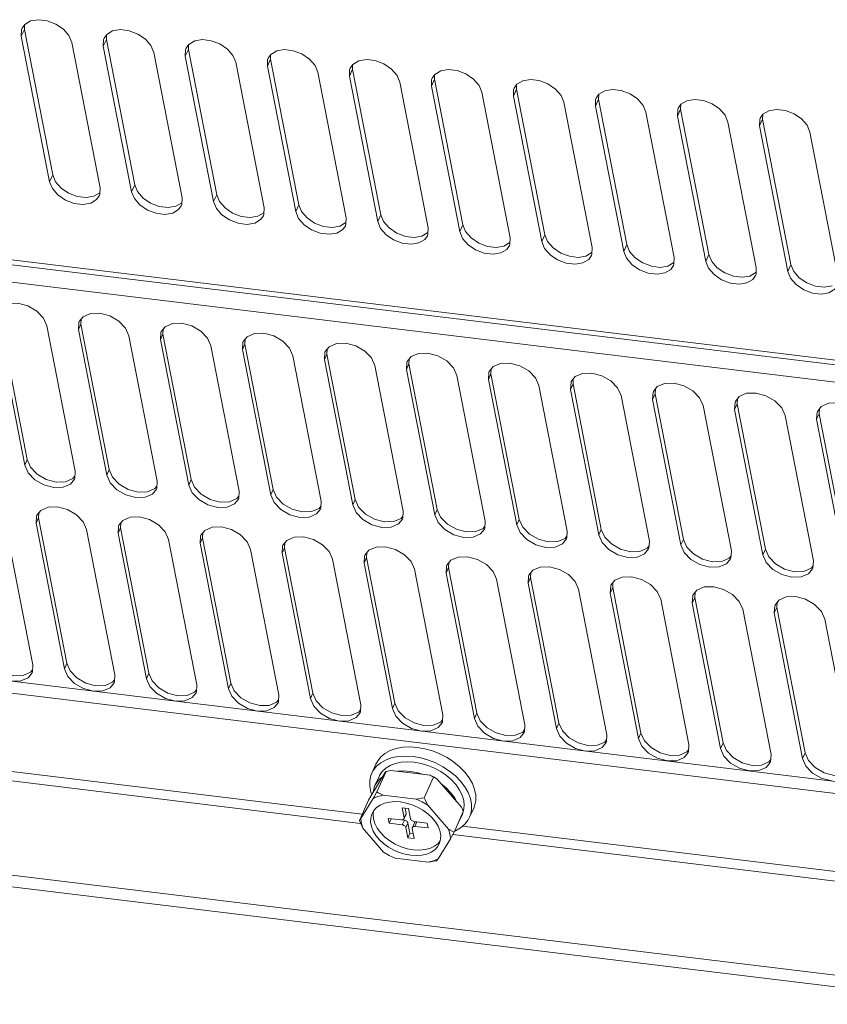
# Model space of a CAD drawing. Header units: millimetres. Extents: x -473 to 23648, y -382 to 1866.
# Tile 392 of 434: x 20565 to 20685, y 989 to 1136. Entities that reach past the tile are written whole.
import ezdxf

# ---------------------------------------------------------------- set-up
doc = ezdxf.new("R2010")
doc.units = ezdxf.units.MM
doc.header["$LTSCALE"] = 80
doc.layers.get('0').update_dxf_attribs({"linetype": 'CONTINUOUS'})

msp = doc.modelspace()

# ---------------------------------------------------------------- linework, layer by layer
at = {"linetype": 'Continuous', "lineweight": 0}
for p, q in [((20565.71, 1135.037), (20565.31, 1134.47)), ((20565.677, 1134.99), (20565.652, 1134.307)), ((20565.652, 1134.307), (20565.192, 1133.285)), ((20565.226, 1134.246), (20565.192, 1133.285)), ((20569.417, 1111.6), (20565.192, 1133.285)), ((20565.31, 1134.47), (20565.226, 1134.246)), ((20569.878, 1112.623), (20565.652, 1134.307)), ((20577.945, 1133.551), (20577.544, 1132.984)), ((20577.912, 1133.503), (20577.887, 1132.821)), ((20572.721, 1132.371), (20576.947, 1110.686)), ((20577.887, 1132.821), (20577.426, 1131.799)), ((20577.461, 1132.76), (20577.426, 1131.799)), ((20581.652, 1110.114), (20577.426, 1131.799)), ((20577.544, 1132.984), (20577.461, 1132.76)), ((20582.113, 1111.137), (20577.887, 1132.821)), ((20590.18, 1132.064), (20589.779, 1131.498)), ((20590.146, 1132.017), (20590.122, 1131.335)), ((20584.955, 1130.884), (20589.181, 1109.2)), ((20590.122, 1131.335), (20589.661, 1130.313)), ((20589.695, 1131.274), (20589.661, 1130.313)), ((20593.887, 1108.628), (20589.661, 1130.313)), ((20589.779, 1131.498), (20589.695, 1131.274)), ((20594.348, 1109.65), (20590.122, 1131.335)), ((20602.414, 1130.578), (20602.014, 1130.012)), ((20602.381, 1130.531), (20602.357, 1129.849)), ((20597.19, 1129.398), (20601.416, 1107.714)), ((20602.357, 1129.849), (20601.896, 1128.827)), ((20601.93, 1129.788), (20601.896, 1128.827)), ((20606.122, 1107.142), (20601.896, 1128.827)), ((20602.014, 1130.012), (20601.93, 1129.788)), ((20606.583, 1108.164), (20602.357, 1129.849)), ((20614.649, 1129.092), (20614.249, 1128.525)), ((20614.616, 1129.045), (20614.592, 1128.363)), ((20609.425, 1127.912), (20613.651, 1106.227)), ((20614.592, 1128.363), (20614.131, 1127.341)), ((20614.165, 1128.302), (20614.131, 1127.341)), ((20618.357, 1105.656), (20614.131, 1127.341)), ((20614.249, 1128.525), (20614.165, 1128.302)), ((20618.818, 1106.678), (20614.592, 1128.363)), ((20626.884, 1127.606), (20626.484, 1127.039)), ((20626.851, 1127.559), (20626.826, 1126.877)), ((20621.66, 1126.426), (20625.886, 1104.741)), ((20626.826, 1126.877), (20626.365, 1125.854)), ((20626.4, 1126.816), (20626.365, 1125.854)), ((20630.591, 1104.17), (20626.365, 1125.854)), ((20626.484, 1127.039), (20626.4, 1126.816)), ((20631.052, 1105.192), (20626.826, 1126.877)), ((20639.119, 1126.12), (20638.718, 1125.553)), ((20639.086, 1126.073), (20639.061, 1125.391)), ((20633.895, 1124.94), (20638.121, 1103.255)), ((20639.061, 1125.391), (20638.6, 1124.368)), ((20638.635, 1125.33), (20638.6, 1124.368)), ((20638.718, 1125.553), (20638.635, 1125.33)), ((20643.287, 1103.706), (20639.061, 1125.391)), ((20651.354, 1124.634), (20650.953, 1124.067)), ((20651.32, 1124.587), (20651.296, 1123.904)), ((20642.826, 1102.684), (20638.6, 1124.368)), ((20646.129, 1123.454), (20650.355, 1101.769)), ((20651.296, 1123.904), (20650.835, 1122.882)), ((20650.869, 1123.843), (20650.835, 1122.882)), ((20650.953, 1124.067), (20650.869, 1123.843)), ((20655.522, 1102.22), (20651.296, 1123.904)), ((20663.588, 1123.148), (20663.188, 1122.581)), ((20663.555, 1123.1), (20663.531, 1122.418)), ((20655.061, 1101.197), (20650.835, 1122.882)), ((20658.364, 1121.968), (20662.59, 1100.283)), ((20663.531, 1122.418), (20663.07, 1121.396)), ((20663.104, 1122.357), (20663.07, 1121.396)), ((20663.188, 1122.581), (20663.104, 1122.357)), ((20667.757, 1100.734), (20663.531, 1122.418)), ((20675.823, 1121.661), (20675.423, 1121.095)), ((20675.79, 1121.614), (20675.766, 1120.932)), ((20667.296, 1099.711), (20663.07, 1121.396)), ((20670.599, 1120.481), (20674.825, 1098.797)), ((20675.766, 1120.932), (20675.305, 1119.91)), ((20675.339, 1120.871), (20675.305, 1119.91)), ((20675.423, 1121.095), (20675.339, 1120.871)), ((20679.992, 1099.247), (20675.766, 1120.932)), ((20679.531, 1098.225), (20675.305, 1119.91)), ((20682.834, 1118.995), (20687.06, 1097.311)), ((20757.287, 1076.43), (20467.416, 1111.64)), ((20569.878, 1112.623), (20569.417, 1111.6)), ((20569.878, 1112.623), (20570.298, 1111.606)), ((20467.883, 1110.862), (20757.754, 1075.652)), ((20576.013, 1109.433), (20576.889, 1109.957)), ((20576.828, 1109.501), (20576.912, 1109.725)), ((20576.912, 1109.725), (20576.947, 1110.686)), ((20582.113, 1111.137), (20581.652, 1110.114)), ((20582.113, 1111.137), (20582.533, 1110.12)), ((20588.248, 1107.947), (20589.124, 1108.471)), ((20589.063, 1108.015), (20589.147, 1108.238)), ((20589.147, 1108.238), (20589.181, 1109.2)), ((20594.348, 1109.65), (20593.887, 1108.628)), ((20594.348, 1109.65), (20594.768, 1108.634)), ((20468.267, 1108.22), (20757.761, 1073.056)), ((20600.483, 1106.461), (20601.359, 1106.984)), ((20601.382, 1106.752), (20601.416, 1107.714)), ((20606.583, 1108.164), (20606.122, 1107.142)), ((20606.583, 1108.164), (20607.002, 1107.148)), ((20601.298, 1106.529), (20601.382, 1106.752)), ((20612.718, 1104.974), (20613.593, 1105.498)), ((20613.617, 1105.266), (20613.651, 1106.227)), ((20618.818, 1106.678), (20618.357, 1105.656)), ((20618.818, 1106.678), (20619.237, 1105.662)), ((20613.533, 1105.043), (20613.617, 1105.266)), ((20624.952, 1103.488), (20625.828, 1104.012)), ((20625.851, 1103.78), (20625.886, 1104.741)), ((20631.052, 1105.192), (20630.591, 1104.17)), ((20631.052, 1105.192), (20631.472, 1104.176)), ((20625.768, 1103.556), (20625.851, 1103.78)), ((20637.187, 1102.002), (20638.063, 1102.526)), ((20638.086, 1102.294), (20638.121, 1103.255)), ((20643.287, 1103.706), (20642.826, 1102.684)), ((20643.287, 1103.706), (20643.707, 1102.689)), ((20638.002, 1102.07), (20638.086, 1102.294)), ((20649.422, 1100.516), (20650.298, 1101.04)), ((20650.321, 1100.808), (20650.355, 1101.769)), ((20655.522, 1102.22), (20655.061, 1101.197)), ((20655.522, 1102.22), (20655.942, 1101.203)), ((20650.237, 1100.584), (20650.321, 1100.808)), ((20661.657, 1099.03), (20662.532, 1099.554)), ((20662.556, 1099.322), (20662.59, 1100.283)), ((20667.757, 1100.734), (20667.296, 1099.711)), ((20667.757, 1100.734), (20668.176, 1099.717)), ((20662.472, 1099.098), (20662.556, 1099.322)), ((20673.892, 1097.544), (20674.767, 1098.068)), ((20674.791, 1097.835), (20674.825, 1098.797)), ((20679.992, 1099.247), (20679.531, 1098.225)), ((20679.992, 1099.247), (20680.411, 1098.231)), ((20674.707, 1097.612), (20674.791, 1097.835)), ((20565.705, 1069.356), (20561.479, 1091.041)), ((20566.074, 1070.174), (20561.848, 1091.858)), ((20573.785, 1090.626), (20573.714, 1089.554)), ((20573.831, 1090.739), (20573.785, 1090.626)), ((20574.418, 1091.465), (20573.831, 1090.739)), ((20574.131, 1091.11), (20574.083, 1090.372)), ((20569.008, 1090.126), (20573.234, 1068.441)), ((20574.083, 1090.372), (20573.714, 1089.554)), ((20577.94, 1067.87), (20573.714, 1089.554)), ((20578.308, 1068.688), (20574.083, 1090.372)), ((20586.066, 1089.253), (20586.02, 1089.14)), ((20586.653, 1089.979), (20586.066, 1089.253)), ((20586.366, 1089.624), (20586.317, 1088.886)), ((20581.243, 1088.64), (20585.469, 1066.955)), ((20586.02, 1089.14), (20585.949, 1088.068)), ((20586.317, 1088.886), (20585.949, 1088.068)), ((20590.175, 1066.384), (20585.949, 1088.068)), ((20590.543, 1067.201), (20586.317, 1088.886)), ((20598.301, 1087.767), (20598.254, 1087.654)), ((20598.888, 1088.493), (20598.301, 1087.767)), ((20598.601, 1088.138), (20598.552, 1087.4)), ((20593.478, 1087.154), (20597.704, 1065.469)), ((20598.254, 1087.654), (20598.183, 1086.582)), ((20598.552, 1087.4), (20598.183, 1086.582)), ((20602.409, 1064.897), (20598.183, 1086.582)), ((20602.778, 1065.715), (20598.552, 1087.4)), ((20610.536, 1086.281), (20610.489, 1086.168)), ((20611.122, 1087.006), (20610.536, 1086.281)), ((20610.836, 1086.652), (20610.787, 1085.914)), ((20605.713, 1085.668), (20609.938, 1063.983)), ((20610.489, 1086.168), (20610.418, 1085.096)), ((20610.787, 1085.914), (20610.418, 1085.096)), ((20614.644, 1063.411), (20610.418, 1085.096)), ((20615.013, 1064.229), (20610.787, 1085.914)), ((20622.771, 1084.795), (20622.724, 1084.681)), ((20623.357, 1085.52), (20622.771, 1084.795)), ((20623.071, 1085.166), (20623.022, 1084.428)), ((20617.947, 1084.181), (20622.173, 1062.497)), ((20622.724, 1084.681), (20622.653, 1083.61)), ((20623.022, 1084.428), (20622.653, 1083.61)), ((20626.879, 1061.925), (20622.653, 1083.61)), ((20627.248, 1062.743), (20623.022, 1084.428)), ((20635.005, 1083.308), (20634.959, 1083.195)), ((20635.592, 1084.034), (20635.005, 1083.308)), ((20635.305, 1083.68), (20635.257, 1082.941)), ((20630.182, 1082.695), (20634.408, 1061.011)), ((20634.959, 1083.195), (20634.888, 1082.124)), ((20635.257, 1082.941), (20634.888, 1082.124)), ((20639.114, 1060.439), (20634.888, 1082.124)), ((20639.482, 1061.257), (20635.257, 1082.941)), ((20647.24, 1081.822), (20647.194, 1081.709)), ((20647.827, 1082.548), (20647.24, 1081.822)), ((20647.54, 1082.193), (20647.491, 1081.455)), ((20642.417, 1081.209), (20646.643, 1059.524)), ((20647.194, 1081.709), (20647.123, 1080.638)), ((20647.491, 1081.455), (20647.123, 1080.638)), ((20651.349, 1058.953), (20647.123, 1080.638)), ((20651.717, 1059.771), (20647.491, 1081.455)), ((20659.475, 1080.336), (20659.428, 1080.223)), ((20660.062, 1081.062), (20659.475, 1080.336)), ((20659.775, 1080.707), (20659.726, 1079.969)), ((20654.652, 1079.723), (20658.878, 1058.038)), ((20659.428, 1080.223), (20659.357, 1079.151)), ((20659.726, 1079.969), (20659.357, 1079.151)), ((20663.583, 1057.467), (20659.357, 1079.151)), ((20663.952, 1058.285), (20659.726, 1079.969)), ((20672.296, 1079.576), (20671.71, 1078.85)), ((20672.01, 1079.221), (20671.961, 1078.483)), ((20666.886, 1078.237), (20671.112, 1056.552)), ((20671.663, 1078.737), (20671.592, 1077.665)), ((20671.961, 1078.483), (20671.592, 1077.665)), ((20675.818, 1055.981), (20671.592, 1077.665)), ((20671.71, 1078.85), (20671.663, 1078.737)), ((20676.187, 1056.798), (20671.961, 1078.483)), ((20684.531, 1078.09), (20683.945, 1077.364)), ((20684.245, 1077.735), (20684.196, 1076.997)), ((20679.121, 1076.751), (20683.347, 1055.066)), ((20683.898, 1077.251), (20683.827, 1076.179)), ((20684.196, 1076.997), (20683.827, 1076.179)), ((20688.053, 1054.494), (20683.827, 1076.179)), ((20683.945, 1077.364), (20683.898, 1077.251)), ((20688.422, 1055.312), (20684.196, 1076.997)), ((20566.074, 1070.174), (20565.705, 1069.356)), ((20578.308, 1068.688), (20577.94, 1067.87)), ((20571.799, 1066.87), (20572.899, 1067.349)), ((20572.53, 1066.531), (20573.117, 1067.257)), ((20572.899, 1067.349), (20573.185, 1067.703)), ((20573.117, 1067.257), (20573.163, 1067.37)), ((20573.163, 1067.37), (20573.234, 1068.441)), ((20590.543, 1067.201), (20590.175, 1066.384)), ((20584.034, 1065.384), (20585.133, 1065.862)), ((20584.765, 1065.045), (20585.351, 1065.77)), ((20585.133, 1065.862), (20585.42, 1066.217)), ((20585.351, 1065.77), (20585.398, 1065.884)), ((20585.398, 1065.884), (20585.469, 1066.955)), ((20602.778, 1065.715), (20602.409, 1064.897)), ((20596.269, 1063.898), (20597.368, 1064.376)), ((20596.999, 1063.559), (20597.586, 1064.284)), ((20597.368, 1064.376), (20597.655, 1064.731)), ((20597.586, 1064.284), (20597.633, 1064.397)), ((20597.633, 1064.397), (20597.704, 1065.469)), ((20615.013, 1064.229), (20614.644, 1063.411)), ((20608.504, 1062.412), (20609.603, 1062.89)), ((20609.234, 1062.072), (20609.821, 1062.798)), ((20609.603, 1062.89), (20609.89, 1063.245)), ((20609.821, 1062.798), (20609.868, 1062.911)), ((20609.868, 1062.911), (20609.938, 1063.983)), ((20627.248, 1062.743), (20626.879, 1061.925)), ((20567.466, 1061.754), (20567.395, 1060.682)), ((20567.764, 1061.5), (20567.395, 1060.682)), ((20567.513, 1061.867), (20567.466, 1061.754)), ((20568.1, 1062.593), (20567.513, 1061.867)), ((20567.813, 1062.238), (20567.764, 1061.5)), ((20571.99, 1039.815), (20567.764, 1061.5)), ((20620.739, 1060.926), (20621.838, 1061.404)), ((20621.469, 1060.586), (20622.056, 1061.312)), ((20621.838, 1061.404), (20622.124, 1061.759)), ((20622.056, 1061.312), (20622.102, 1061.425)), ((20622.102, 1061.425), (20622.173, 1062.497)), ((20639.482, 1061.257), (20639.114, 1060.439)), ((20562.69, 1061.254), (20566.916, 1039.569)), ((20571.621, 1038.997), (20567.395, 1060.682)), ((20579.701, 1060.267), (20579.63, 1059.196)), ((20579.999, 1060.014), (20579.63, 1059.196)), ((20579.748, 1060.381), (20579.701, 1060.267)), ((20580.334, 1061.106), (20579.748, 1060.381)), ((20580.048, 1060.752), (20579.999, 1060.014)), ((20584.225, 1038.329), (20579.999, 1060.014)), ((20632.973, 1059.439), (20634.073, 1059.918)), ((20633.704, 1059.1), (20634.291, 1059.826)), ((20634.073, 1059.918), (20634.359, 1060.272)), ((20634.291, 1059.826), (20634.337, 1059.939)), ((20634.337, 1059.939), (20634.408, 1061.011)), ((20574.924, 1059.767), (20579.15, 1038.083)), ((20583.856, 1037.511), (20579.63, 1059.196)), ((20591.936, 1058.781), (20591.865, 1057.71)), ((20592.234, 1058.528), (20591.865, 1057.71)), ((20591.982, 1058.894), (20591.936, 1058.781)), ((20592.569, 1059.62), (20591.982, 1058.894)), ((20592.283, 1059.266), (20592.234, 1058.528)), ((20596.46, 1036.843), (20592.234, 1058.528)), ((20645.208, 1057.953), (20646.307, 1058.432)), ((20645.939, 1057.614), (20646.525, 1058.34)), ((20646.307, 1058.432), (20646.594, 1058.786)), ((20646.525, 1058.34), (20646.572, 1058.453)), ((20646.572, 1058.453), (20646.643, 1059.524)), ((20651.717, 1059.771), (20651.349, 1058.953)), ((20587.159, 1058.281), (20591.385, 1036.597)), ((20596.091, 1036.025), (20591.865, 1057.71)), ((20604.171, 1057.295), (20604.1, 1056.224)), ((20604.468, 1057.041), (20604.1, 1056.224)), ((20604.217, 1057.408), (20604.171, 1057.295)), ((20604.804, 1058.134), (20604.217, 1057.408)), ((20604.517, 1057.78), (20604.468, 1057.041)), ((20608.694, 1035.357), (20604.468, 1057.041)), ((20657.443, 1056.467), (20658.542, 1056.946)), ((20658.173, 1056.128), (20658.76, 1056.854)), ((20658.542, 1056.946), (20658.829, 1057.3)), ((20658.76, 1056.854), (20658.807, 1056.967)), ((20658.807, 1056.967), (20658.878, 1058.038)), ((20663.952, 1058.285), (20663.583, 1057.467)), ((20599.394, 1056.795), (20603.62, 1035.11)), ((20608.326, 1034.539), (20604.1, 1056.224)), ((20616.405, 1055.809), (20616.335, 1054.737)), ((20616.703, 1055.555), (20616.335, 1054.737)), ((20616.452, 1055.922), (20616.405, 1055.809)), ((20617.039, 1056.648), (20616.452, 1055.922)), ((20616.752, 1056.293), (20616.703, 1055.555)), ((20620.929, 1033.871), (20616.703, 1055.555)), ((20669.678, 1054.981), (20670.777, 1055.459)), ((20670.777, 1055.459), (20671.064, 1055.814)), ((20670.995, 1055.367), (20671.042, 1055.481)), ((20671.042, 1055.481), (20671.112, 1056.552)), ((20676.187, 1056.798), (20675.818, 1055.981)), ((20611.629, 1055.309), (20615.855, 1033.624)), ((20620.56, 1033.053), (20616.335, 1054.737)), ((20628.64, 1054.323), (20628.569, 1053.251)), ((20628.938, 1054.069), (20628.569, 1053.251)), ((20628.687, 1054.436), (20628.64, 1054.323)), ((20629.274, 1055.162), (20628.687, 1054.436)), ((20628.987, 1054.807), (20628.938, 1054.069)), ((20633.164, 1032.384), (20628.938, 1054.069)), ((20670.408, 1054.642), (20670.995, 1055.367)), ((20681.913, 1053.495), (20683.012, 1053.973)), ((20683.012, 1053.973), (20683.298, 1054.328)), ((20683.23, 1053.881), (20683.276, 1053.994)), ((20683.276, 1053.994), (20683.347, 1055.066)), ((20623.864, 1053.823), (20628.09, 1032.138)), ((20632.795, 1031.567), (20628.569, 1053.251)), ((20640.875, 1052.837), (20640.804, 1051.765)), ((20641.173, 1052.583), (20640.804, 1051.765)), ((20640.922, 1052.95), (20640.875, 1052.837)), ((20641.508, 1053.676), (20640.922, 1052.95)), ((20641.222, 1053.321), (20641.173, 1052.583)), ((20645.399, 1030.898), (20641.173, 1052.583)), ((20682.643, 1053.156), (20683.23, 1053.881)), ((20636.098, 1052.337), (20640.324, 1030.652)), ((20645.03, 1030.08), (20640.804, 1051.765)), ((20653.11, 1051.351), (20653.039, 1050.279)), ((20653.408, 1051.097), (20653.039, 1050.279)), ((20653.156, 1051.464), (20653.11, 1051.351)), ((20653.743, 1052.19), (20653.156, 1051.464)), ((20653.457, 1051.835), (20653.408, 1051.097)), ((20657.634, 1029.412), (20653.408, 1051.097)), ((20648.333, 1050.851), (20652.559, 1029.166)), ((20657.265, 1028.594), (20653.039, 1050.279)), ((20665.345, 1049.864), (20665.274, 1048.793)), ((20665.642, 1049.611), (20665.274, 1048.793)), ((20665.391, 1049.978), (20665.345, 1049.864)), ((20665.978, 1050.703), (20665.391, 1049.978)), ((20665.691, 1050.349), (20665.642, 1049.611)), ((20669.868, 1027.926), (20665.642, 1049.611)), ((20660.568, 1049.364), (20664.794, 1027.68)), ((20669.5, 1027.108), (20665.274, 1048.793)), ((20677.579, 1048.378), (20677.509, 1047.307)), ((20677.877, 1048.125), (20677.509, 1047.307)), ((20677.626, 1048.491), (20677.579, 1048.378)), ((20678.213, 1049.217), (20677.626, 1048.491)), ((20677.926, 1048.863), (20677.877, 1048.125)), ((20682.103, 1026.44), (20677.877, 1048.125)), ((20768.412, 1012.271), (20481.365, 1047.138)), ((20672.803, 1047.878), (20677.029, 1026.194)), ((20681.734, 1025.622), (20677.509, 1047.307)), ((20767.644, 1010.567), (20480.597, 1045.434)), ((20685.038, 1046.392), (20689.264, 1024.707)), ((20566.845, 1038.497), (20566.916, 1039.569)), ((20571.99, 1039.815), (20571.621, 1038.997)), ((20565.481, 1037.998), (20566.58, 1038.476)), ((20566.211, 1037.658), (20566.798, 1038.384)), ((20566.58, 1038.476), (20566.867, 1038.831)), ((20566.798, 1038.384), (20566.845, 1038.497)), ((20579.079, 1037.011), (20579.15, 1038.083)), ((20584.225, 1038.329), (20583.856, 1037.511)), ((20577.716, 1036.512), (20578.815, 1036.99)), ((20578.446, 1036.172), (20579.033, 1036.898)), ((20578.815, 1036.99), (20579.102, 1037.345)), ((20579.033, 1036.898), (20579.079, 1037.011)), ((20591.314, 1035.525), (20591.385, 1036.597)), ((20596.46, 1036.843), (20596.091, 1036.025)), ((20596.46, 1036.843), (20596.962, 1035.702)), ((20589.951, 1035.026), (20591.05, 1035.504)), ((20590.681, 1034.686), (20591.268, 1035.412)), ((20591.05, 1035.504), (20591.336, 1035.859)), ((20591.268, 1035.412), (20591.314, 1035.525)), ((20596.091, 1036.025), (20596.593, 1034.884)), ((20596.962, 1035.702), (20597.961, 1034.664)), ((20603.549, 1034.039), (20603.62, 1035.11)), ((20608.694, 1035.357), (20608.326, 1034.539)), ((20608.694, 1035.357), (20609.197, 1034.215)), ((20602.185, 1033.539), (20603.285, 1034.018)), ((20602.916, 1033.2), (20603.502, 1033.926)), ((20603.285, 1034.018), (20603.571, 1034.372)), ((20603.502, 1033.926), (20603.549, 1034.039)), ((20609.197, 1034.215), (20610.195, 1033.178)), ((20615.784, 1032.553), (20615.855, 1033.624)), ((20620.929, 1033.871), (20620.56, 1033.053)), ((20620.929, 1033.871), (20621.431, 1032.729)), ((20614.42, 1032.053), (20615.519, 1032.532)), ((20615.151, 1031.714), (20615.737, 1032.44)), ((20615.519, 1032.532), (20615.806, 1032.886)), ((20615.737, 1032.44), (20615.784, 1032.553)), ((20621.431, 1032.729), (20622.43, 1031.692)), ((20628.019, 1031.067), (20628.09, 1032.138)), ((20633.164, 1032.384), (20632.795, 1031.567)), ((20633.164, 1032.384), (20633.666, 1031.243)), ((20499.256, 1031.523), (20616.062, 1017.335)), ((20626.655, 1030.567), (20627.754, 1031.046)), ((20627.385, 1030.228), (20627.972, 1030.954)), ((20627.754, 1031.046), (20628.041, 1031.4)), ((20627.972, 1030.954), (20628.019, 1031.067)), ((20633.666, 1031.243), (20634.665, 1030.206)), ((20640.253, 1029.58), (20640.324, 1030.652)), ((20645.399, 1030.898), (20645.03, 1030.08)), ((20645.399, 1030.898), (20645.901, 1029.757)), ((20497.785, 1030.277), (20615.803, 1015.942)), ((20638.89, 1029.081), (20639.989, 1029.559)), ((20639.62, 1028.742), (20640.207, 1029.467)), ((20639.989, 1029.559), (20640.276, 1029.914)), ((20640.207, 1029.467), (20640.253, 1029.58)), ((20645.901, 1029.757), (20646.9, 1028.72)), ((20652.488, 1028.094), (20652.559, 1029.166)), ((20657.634, 1029.412), (20657.265, 1028.594)), ((20651.125, 1027.595), (20652.224, 1028.073)), ((20651.855, 1027.255), (20652.442, 1027.981)), ((20652.224, 1028.073), (20652.51, 1028.428)), ((20652.442, 1027.981), (20652.488, 1028.094)), ((20664.723, 1026.608), (20664.794, 1027.68)), ((20669.868, 1027.926), (20669.5, 1027.108)), ((20663.359, 1026.109), (20664.459, 1026.587)), ((20664.09, 1025.769), (20664.676, 1026.495)), ((20664.459, 1026.587), (20664.745, 1026.942)), ((20664.676, 1026.495), (20664.723, 1026.608)), ((20676.958, 1025.122), (20677.029, 1026.194)), ((20682.103, 1026.44), (20681.734, 1025.622)), ((20618.095, 1024.783), (20617.481, 1023.42)), ((20622.537, 1025.986), (20623.647, 1025.915)), ((20675.594, 1024.623), (20676.693, 1025.101)), ((20676.325, 1024.283), (20676.911, 1025.009)), ((20676.693, 1025.101), (20676.98, 1025.456)), ((20676.911, 1025.009), (20676.958, 1025.122)), ((20617.319, 1019.993), (20619.487, 1023.53)), ((20618.237, 1020.625), (20619.619, 1023.692)), ((20620.317, 1023.823), (20626.17, 1023.112)), ((20631.985, 1022.756), (20631.345, 1023.594)), ((20618.556, 1022.935), (20617.942, 1021.572)), ((20625.3, 1019.767), (20626.683, 1022.834)), ((20627.156, 1022.599), (20630.842, 1018.35)), ((20630.73, 1022.231), (20629.957, 1023.022)), ((20619.156, 1020.154), (20624.074, 1019.557)), ((20615.62, 1016.356), (20617.003, 1019.423)), ((20615.864, 1016.663), (20617.686, 1019.636)), ((20617.319, 1019.993), (20617.003, 1019.423)), ((20622.618, 1018.975), (20621.756, 1019.132)), ((20622.933, 1018.158), (20621.992, 1018.273)), ((20621.992, 1018.273), (20622.288, 1016.755)), ((20622.58, 1017.288), (20622.273, 1016.606)), ((20622.595, 1017.436), (20622.288, 1016.755)), ((20622.443, 1018.218), (20622.595, 1017.436)), ((20623.229, 1016.64), (20622.933, 1018.158)), ((20625.822, 1018.648), (20628.919, 1015.078)), ((20629.748, 1014.64), (20631.131, 1017.706)), ((20630.991, 1017.329), (20630.376, 1015.966)), ((20632.681, 1018.207), (20632.067, 1016.844)), ((20621.888, 1016.45), (20619.911, 1016.691)), ((20619.911, 1016.691), (20620.052, 1015.968)), ((20620.052, 1015.968), (20620.354, 1016.637)), ((20620.052, 1015.968), (20622.028, 1015.728)), ((20622.01, 1016.449), (20622.336, 1016.409)), ((20622.336, 1016.409), (20622.028, 1015.728)), ((20622.877, 1015.991), (20622.569, 1015.309)), ((20622.877, 1015.991), (20623.173, 1014.473)), ((20623.833, 1016.025), (20623.525, 1015.343)), ((20625.746, 1015.982), (20623.77, 1016.222)), ((20624.212, 1016.168), (20623.911, 1015.499)), ((20625.887, 1015.259), (20625.746, 1015.982)), ((20619.239, 1011.666), (20616.142, 1015.236)), ((20622.569, 1015.309), (20622.865, 1013.791)), ((20622.865, 1013.791), (20623.173, 1014.473)), ((20623.173, 1014.473), (20623.663, 1014.413)), ((20623.806, 1013.677), (20623.511, 1015.195)), ((20623.911, 1015.499), (20625.887, 1015.259)), ((20631.015, 1015.519), (20747.821, 1001.33)), ((20622.865, 1013.791), (20623.806, 1013.677)), ((20629.197, 1013.651), (20627.375, 1010.678)), ((20629.545, 1014.273), (20747.562, 999.937)), ((20532.996, 1011.983), (20707.577, 990.777)), ((20533.348, 1010.176), (20707.929, 988.97)), ((20625.905, 1010.16), (20620.987, 1010.757))]:
    msp.add_line(p, q, dxfattribs=at)
for points in [[(20572.721, 1132.371), (20572.301, 1133.387), (20571.478, 1134.336), (20570.35, 1135.103), (20569.055, 1135.596), (20567.747, 1135.755), (20566.586, 1135.56), (20565.71, 1135.037)], [(20584.955, 1130.884), (20584.536, 1131.901), (20583.712, 1132.85), (20582.585, 1133.617), (20581.29, 1134.11), (20579.982, 1134.268), (20578.821, 1134.074), (20577.945, 1133.551)], [(20597.19, 1129.398), (20596.77, 1130.415), (20595.947, 1131.364), (20594.82, 1132.131), (20593.524, 1132.624), (20592.217, 1132.782), (20591.055, 1132.588), (20590.18, 1132.064)], [(20609.425, 1127.912), (20609.005, 1128.929), (20608.182, 1129.878), (20607.055, 1130.645), (20605.759, 1131.137), (20604.452, 1131.296), (20603.29, 1131.102), (20602.414, 1130.578)], [(20621.66, 1126.426), (20621.24, 1127.442), (20620.417, 1128.391), (20619.29, 1129.159), (20617.994, 1129.651), (20616.687, 1129.81), (20615.525, 1129.616), (20614.649, 1129.092)], [(20633.895, 1124.94), (20633.475, 1125.956), (20632.652, 1126.905), (20631.524, 1127.672), (20630.229, 1128.165), (20628.921, 1128.324), (20627.76, 1128.13), (20626.884, 1127.606)], [(20646.129, 1123.454), (20645.71, 1124.47), (20644.886, 1125.419), (20643.759, 1126.186), (20642.464, 1126.679), (20641.156, 1126.838), (20639.995, 1126.644), (20639.119, 1126.12)], [(20658.364, 1121.968), (20657.944, 1122.984), (20657.121, 1123.933), (20655.994, 1124.7), (20654.698, 1125.193), (20653.391, 1125.352), (20652.229, 1125.157), (20651.354, 1124.634)], [(20670.599, 1120.481), (20670.179, 1121.498), (20669.356, 1122.447), (20668.229, 1123.214), (20666.933, 1123.707), (20665.626, 1123.866), (20664.464, 1123.671), (20663.588, 1123.148)], [(20682.834, 1118.995), (20682.414, 1120.012), (20681.591, 1120.961), (20680.464, 1121.728), (20679.168, 1122.221), (20677.861, 1122.379), (20676.699, 1122.185), (20675.823, 1121.661)], [(20569.417, 1111.6), (20569.837, 1110.584), (20570.66, 1109.635), (20571.788, 1108.868), (20573.083, 1108.375), (20574.391, 1108.216), (20575.552, 1108.411), (20576.428, 1108.934), (20576.828, 1109.501)], [(20570.298, 1111.606), (20571.121, 1110.657), (20572.249, 1109.89), (20573.544, 1109.398), (20574.852, 1109.239), (20576.013, 1109.433)], [(20581.652, 1110.114), (20582.072, 1109.098), (20582.895, 1108.149), (20584.022, 1107.382), (20585.318, 1106.889), (20586.625, 1106.73), (20587.787, 1106.924), (20588.663, 1107.448), (20589.063, 1108.015)], [(20582.533, 1110.12), (20583.356, 1109.171), (20584.483, 1108.404), (20585.779, 1107.911), (20587.086, 1107.753), (20588.248, 1107.947)], [(20593.887, 1108.628), (20594.307, 1107.612), (20595.13, 1106.663), (20596.257, 1105.896), (20597.553, 1105.403), (20598.86, 1105.244), (20600.022, 1105.438), (20600.898, 1105.962), (20601.298, 1106.529)], [(20594.768, 1108.634), (20595.591, 1107.685), (20596.718, 1106.918), (20598.014, 1106.425), (20599.321, 1106.266), (20600.483, 1106.461)], [(20606.122, 1107.142), (20606.542, 1106.126), (20607.365, 1105.177), (20608.492, 1104.409), (20609.788, 1103.917), (20611.095, 1103.758), (20612.257, 1103.952), (20613.132, 1104.476), (20613.533, 1105.043)], [(20607.002, 1107.148), (20607.826, 1106.199), (20608.953, 1105.432), (20610.248, 1104.939), (20611.556, 1104.78), (20612.718, 1104.974)], [(20618.357, 1105.656), (20618.776, 1104.639), (20619.6, 1103.69), (20620.727, 1102.923), (20622.022, 1102.431), (20623.33, 1102.272), (20624.491, 1102.466), (20625.367, 1102.99), (20625.768, 1103.556)], [(20619.237, 1105.662), (20620.06, 1104.713), (20621.188, 1103.946), (20622.483, 1103.453), (20623.791, 1103.294), (20624.952, 1103.488)], [(20630.591, 1104.17), (20631.011, 1103.153), (20631.834, 1102.204), (20632.962, 1101.437), (20634.257, 1100.945), (20635.565, 1100.786), (20636.726, 1100.98), (20637.602, 1101.504), (20638.002, 1102.07)], [(20631.472, 1104.176), (20632.295, 1103.227), (20633.423, 1102.459), (20634.718, 1101.967), (20636.025, 1101.808), (20637.187, 1102.002)], [(20642.826, 1102.684), (20643.246, 1101.667), (20644.069, 1100.718), (20645.196, 1099.951), (20646.492, 1099.458), (20647.799, 1099.3), (20648.961, 1099.494), (20649.837, 1100.018), (20650.237, 1100.584)], [(20643.707, 1102.689), (20644.53, 1101.74), (20645.657, 1100.973), (20646.953, 1100.481), (20648.26, 1100.322), (20649.422, 1100.516)], [(20655.061, 1101.197), (20655.481, 1100.181), (20656.304, 1099.232), (20657.431, 1098.465), (20658.727, 1097.972), (20660.034, 1097.813), (20661.196, 1098.008), (20662.072, 1098.531), (20662.472, 1099.098)], [(20655.942, 1101.203), (20656.765, 1100.254), (20657.892, 1099.487), (20659.188, 1098.995), (20660.495, 1098.836), (20661.657, 1099.03)], [(20667.296, 1099.711), (20667.716, 1098.695), (20668.539, 1097.746), (20669.666, 1096.979), (20670.962, 1096.486), (20672.269, 1096.327), (20673.431, 1096.521), (20674.306, 1097.045), (20674.707, 1097.612)], [(20668.176, 1099.717), (20669, 1098.768), (20670.127, 1098.001), (20671.422, 1097.508), (20672.73, 1097.35), (20673.892, 1097.544)], [(20679.531, 1098.225), (20679.95, 1097.209), (20680.774, 1096.26), (20681.901, 1095.493), (20683.196, 1095), (20684.504, 1094.841), (20685.665, 1095.035), (20686.541, 1095.559), (20686.942, 1096.126)], [(20680.411, 1098.231), (20681.234, 1097.282), (20682.362, 1096.515), (20683.657, 1096.022), (20684.965, 1095.863), (20686.126, 1096.058)], [(20569.008, 1090.126), (20568.506, 1091.267), (20567.507, 1092.304), (20566.164, 1093.079), (20564.68, 1093.475), (20563.282, 1093.429), (20562.183, 1092.951)], [(20581.243, 1088.64), (20580.741, 1089.781), (20579.742, 1090.818), (20578.398, 1091.593), (20576.915, 1091.988), (20575.517, 1091.943), (20574.418, 1091.465)], [(20593.478, 1087.154), (20592.976, 1088.295), (20591.977, 1089.332), (20590.633, 1090.107), (20589.15, 1090.502), (20587.752, 1090.457), (20586.653, 1089.979)], [(20605.713, 1085.668), (20605.21, 1086.809), (20604.211, 1087.846), (20602.868, 1088.621), (20601.385, 1089.016), (20599.987, 1088.971), (20598.888, 1088.493)], [(20617.947, 1084.181), (20617.445, 1085.323), (20616.446, 1086.36), (20615.103, 1087.135), (20613.619, 1087.53), (20612.222, 1087.485), (20611.122, 1087.006)], [(20630.182, 1082.695), (20629.68, 1083.837), (20628.681, 1084.874), (20627.338, 1085.649), (20625.854, 1086.044), (20624.456, 1085.999), (20623.357, 1085.52)], [(20642.417, 1081.209), (20641.915, 1082.35), (20640.916, 1083.388), (20639.572, 1084.163), (20638.089, 1084.558), (20636.691, 1084.513), (20635.592, 1084.034)], [(20654.652, 1079.723), (20654.15, 1080.864), (20653.151, 1081.901), (20651.807, 1082.676), (20650.324, 1083.072), (20648.926, 1083.026), (20647.827, 1082.548)], [(20666.886, 1078.237), (20666.384, 1079.378), (20665.385, 1080.415), (20664.042, 1081.19), (20662.558, 1081.585), (20661.161, 1081.54), (20660.062, 1081.062)], [(20679.121, 1076.751), (20678.619, 1077.892), (20677.62, 1078.929), (20676.277, 1079.704), (20674.793, 1080.099), (20673.396, 1080.054), (20672.296, 1079.576)], [(20691.356, 1075.265), (20690.854, 1076.406), (20689.855, 1077.443), (20688.512, 1078.218), (20687.028, 1078.613), (20685.63, 1078.568), (20684.531, 1078.09)], [(20566.074, 1070.174), (20566.576, 1069.032), (20567.575, 1067.995)], [(20565.705, 1069.356), (20566.207, 1068.215), (20567.206, 1067.177), (20568.549, 1066.402), (20570.033, 1066.007), (20571.431, 1066.052), (20572.53, 1066.531)], [(20578.308, 1068.688), (20578.811, 1067.546), (20579.81, 1066.509)], [(20567.575, 1067.995), (20568.918, 1067.22), (20570.402, 1066.825), (20571.799, 1066.87)], [(20577.94, 1067.87), (20578.442, 1066.728), (20579.441, 1065.691), (20580.784, 1064.916), (20582.268, 1064.521), (20583.666, 1064.566), (20584.765, 1065.045)], [(20590.543, 1067.201), (20591.045, 1066.06), (20592.044, 1065.023)], [(20579.81, 1066.509), (20581.153, 1065.734), (20582.637, 1065.339), (20584.034, 1065.384)], [(20590.175, 1066.384), (20590.677, 1065.242), (20591.676, 1064.205), (20593.019, 1063.43), (20594.503, 1063.035), (20595.9, 1063.08), (20596.999, 1063.559)], [(20602.778, 1065.715), (20603.28, 1064.574), (20604.279, 1063.537)], [(20592.044, 1065.023), (20593.388, 1064.248), (20594.871, 1063.853), (20596.269, 1063.898)], [(20602.409, 1064.897), (20602.912, 1063.756), (20603.91, 1062.719), (20605.254, 1061.944), (20606.737, 1061.549), (20608.135, 1061.594), (20609.234, 1062.072)], [(20615.013, 1064.229), (20615.515, 1063.088), (20616.514, 1062.051)], [(20574.924, 1059.767), (20574.422, 1060.909), (20573.423, 1061.946), (20572.08, 1062.721), (20570.596, 1063.116), (20569.199, 1063.071), (20568.1, 1062.593)], [(20604.279, 1063.537), (20605.623, 1062.762), (20607.106, 1062.367), (20608.504, 1062.412)], [(20614.644, 1063.411), (20615.146, 1062.27), (20616.145, 1061.233), (20617.489, 1060.458), (20618.972, 1060.063), (20620.37, 1060.108), (20621.469, 1060.586)], [(20627.248, 1062.743), (20627.75, 1061.602), (20628.749, 1060.565)], [(20587.159, 1058.281), (20586.657, 1059.423), (20585.658, 1060.46), (20584.315, 1061.235), (20582.831, 1061.63), (20581.434, 1061.585), (20580.334, 1061.106)], [(20616.514, 1062.051), (20617.857, 1061.276), (20619.341, 1060.881), (20620.739, 1060.926)], [(20626.879, 1061.925), (20627.381, 1060.784), (20628.38, 1059.747), (20629.723, 1058.972), (20631.207, 1058.577), (20632.605, 1058.622), (20633.704, 1059.1)], [(20639.482, 1061.257), (20639.985, 1060.116), (20640.984, 1059.078)], [(20599.394, 1056.795), (20598.892, 1057.936), (20597.893, 1058.974), (20596.55, 1059.749), (20595.066, 1060.144), (20593.668, 1060.099), (20592.569, 1059.62)], [(20628.749, 1060.565), (20630.092, 1059.789), (20631.576, 1059.394), (20632.973, 1059.439)], [(20639.114, 1060.439), (20639.616, 1059.298), (20640.615, 1058.261), (20641.958, 1057.486), (20643.442, 1057.09), (20644.84, 1057.136), (20645.939, 1057.614)], [(20611.629, 1055.309), (20611.127, 1056.45), (20610.128, 1057.487), (20608.784, 1058.263), (20607.301, 1058.658), (20605.903, 1058.612), (20604.804, 1058.134)], [(20640.984, 1059.078), (20642.327, 1058.303), (20643.81, 1057.908), (20645.208, 1057.953)], [(20651.349, 1058.953), (20651.851, 1057.812), (20652.85, 1056.774), (20654.193, 1055.999), (20655.677, 1055.604), (20657.074, 1055.649), (20658.173, 1056.128)], [(20651.717, 1059.771), (20652.219, 1058.629), (20653.218, 1057.592)], [(20623.864, 1053.823), (20623.361, 1054.964), (20622.363, 1056.001), (20621.019, 1056.776), (20619.536, 1057.171), (20618.138, 1057.126), (20617.039, 1056.648)], [(20653.218, 1057.592), (20654.562, 1056.817), (20656.045, 1056.422), (20657.443, 1056.467)], [(20663.583, 1057.467), (20664.086, 1056.325), (20665.084, 1055.288), (20666.428, 1054.513), (20667.911, 1054.118), (20669.309, 1054.163), (20670.408, 1054.642)], [(20663.952, 1058.285), (20664.454, 1057.143), (20665.453, 1056.106)], [(20636.098, 1052.337), (20635.596, 1053.478), (20634.597, 1054.515), (20633.254, 1055.29), (20631.77, 1055.685), (20630.373, 1055.64), (20629.274, 1055.162)], [(20665.453, 1056.106), (20666.797, 1055.331), (20668.28, 1054.936), (20669.678, 1054.981)], [(20675.818, 1055.981), (20676.32, 1054.839), (20677.319, 1053.802), (20678.663, 1053.027), (20680.146, 1052.632), (20681.544, 1052.677), (20682.643, 1053.156)], [(20676.187, 1056.798), (20676.689, 1055.657), (20677.688, 1054.62)], [(20648.333, 1050.851), (20647.831, 1051.992), (20646.832, 1053.029), (20645.489, 1053.804), (20644.005, 1054.199), (20642.607, 1054.154), (20641.508, 1053.676)], [(20677.688, 1054.62), (20679.031, 1053.845), (20680.515, 1053.45), (20681.913, 1053.495)], [(20660.568, 1049.364), (20660.066, 1050.506), (20659.067, 1051.543), (20657.724, 1052.318), (20656.24, 1052.713), (20654.842, 1052.668), (20653.743, 1052.19)], [(20672.803, 1047.878), (20672.301, 1049.02), (20671.302, 1050.057), (20669.958, 1050.832), (20668.475, 1051.227), (20667.077, 1051.182), (20665.978, 1050.703)], [(20685.038, 1046.392), (20684.535, 1047.533), (20683.537, 1048.571), (20682.193, 1049.346), (20680.71, 1049.741), (20679.312, 1049.696), (20678.213, 1049.217)], [(20559.387, 1040.483), (20559.889, 1039.342), (20560.888, 1038.305), (20562.231, 1037.53), (20563.715, 1037.135), (20565.112, 1037.18), (20566.211, 1037.658)], [(20571.99, 1039.815), (20572.492, 1038.674), (20573.491, 1037.637)], [(20561.256, 1039.123), (20562.6, 1038.348), (20564.083, 1037.953), (20565.481, 1037.998)], [(20571.621, 1038.997), (20572.123, 1037.856), (20573.122, 1036.819), (20574.466, 1036.044), (20575.949, 1035.649), (20577.347, 1035.694), (20578.446, 1036.172)], [(20584.225, 1038.329), (20584.727, 1037.188), (20585.726, 1036.151)], [(20573.491, 1037.637), (20574.835, 1036.862), (20576.318, 1036.467), (20577.716, 1036.512)], [(20583.856, 1037.511), (20584.358, 1036.37), (20585.357, 1035.333), (20586.701, 1034.558), (20588.184, 1034.163)], [(20585.726, 1036.151), (20587.069, 1035.376), (20588.553, 1034.98), (20589.951, 1035.026)], [(20596.593, 1034.884), (20597.592, 1033.847), (20598.935, 1033.072), (20600.419, 1032.676)], [(20588.184, 1034.163), (20589.582, 1034.208), (20590.681, 1034.686)], [(20597.961, 1034.664), (20599.304, 1033.889), (20600.788, 1033.494), (20602.185, 1033.539)], [(20608.326, 1034.539), (20608.828, 1033.398), (20609.827, 1032.361), (20611.17, 1031.585), (20612.654, 1031.19), (20614.051, 1031.235), (20615.151, 1031.714)], [(20600.419, 1032.676), (20601.817, 1032.722), (20602.916, 1033.2)], [(20610.195, 1033.178), (20611.539, 1032.403), (20613.022, 1032.008), (20614.42, 1032.053)], [(20620.56, 1033.053), (20621.063, 1031.911), (20622.062, 1030.874), (20623.405, 1030.099), (20624.888, 1029.704), (20626.286, 1029.749), (20627.385, 1030.228)], [(20622.43, 1031.692), (20623.774, 1030.917), (20625.257, 1030.522), (20626.655, 1030.567)], [(20632.795, 1031.567), (20633.297, 1030.425), (20634.296, 1029.388), (20635.64, 1028.613), (20637.123, 1028.218)], [(20634.665, 1030.206), (20636.008, 1029.431), (20637.492, 1029.036), (20638.89, 1029.081)], [(20645.03, 1030.08), (20645.532, 1028.939), (20646.531, 1027.902), (20647.875, 1027.127), (20649.358, 1026.732)], [(20657.634, 1029.412), (20658.136, 1028.271), (20659.135, 1027.234)], [(20637.123, 1028.218), (20638.521, 1028.263), (20639.62, 1028.742)], [(20646.9, 1028.72), (20648.243, 1027.945), (20649.727, 1027.55), (20651.125, 1027.595)], [(20657.265, 1028.594), (20657.767, 1027.453), (20658.766, 1026.416), (20660.109, 1025.641), (20661.593, 1025.246)], [(20669.868, 1027.926), (20670.371, 1026.785), (20671.369, 1025.748)], [(20618.095, 1024.783), (20618.304, 1025.178), (20618.799, 1025.815), (20619.441, 1026.356), (20620.216, 1026.788), (20621.106, 1027.102), (20622.092, 1027.29), (20623.152, 1027.349), (20624.261, 1027.278)], [(20631.345, 1023.594), (20630.572, 1024.385), (20629.683, 1025.112), (20628.698, 1025.758), (20627.64, 1026.308), (20626.53, 1026.751), (20625.396, 1027.077), (20624.261, 1027.278)], [(20649.358, 1026.732), (20650.756, 1026.777), (20651.855, 1027.255)], [(20659.135, 1027.234), (20660.478, 1026.459), (20661.962, 1026.064), (20663.359, 1026.109)], [(20669.5, 1027.108), (20670.002, 1025.967), (20671.001, 1024.93), (20672.344, 1024.155), (20673.828, 1023.76), (20675.225, 1023.805), (20676.325, 1024.283)], [(20682.103, 1026.44), (20682.605, 1025.299), (20683.604, 1024.261)], [(20617.481, 1023.42), (20617.69, 1023.815), (20618.184, 1024.452), (20618.826, 1024.993), (20619.601, 1025.425), (20620.491, 1025.739)], [(20618.556, 1022.935), (20618.618, 1023.065), (20619.016, 1023.66), (20619.556, 1024.169), (20620.224, 1024.578), (20621.004, 1024.878), (20621.876, 1025.061), (20622.821, 1025.123), (20623.813, 1025.062)], [(20620.491, 1025.739), (20621.477, 1025.927), (20622.537, 1025.986)], [(20629.957, 1023.022), (20629.069, 1023.749), (20628.084, 1024.395), (20627.025, 1024.945), (20625.916, 1025.388), (20624.781, 1025.714), (20623.647, 1025.915)], [(20630.056, 1021.675), (20629.402, 1022.399), (20628.633, 1023.066), (20627.769, 1023.662), (20626.832, 1024.17), (20625.843, 1024.579), (20624.829, 1024.879), (20623.813, 1025.062)], [(20661.593, 1025.246), (20662.991, 1025.291), (20664.09, 1025.769)], [(20671.369, 1025.748), (20672.713, 1024.973), (20674.196, 1024.577), (20675.594, 1024.623)], [(20681.734, 1025.622), (20682.237, 1024.481), (20683.235, 1023.444), (20684.579, 1022.669), (20686.062, 1022.273)], [(20617.484, 1020.261), (20617.35, 1020.612), (20617.181, 1021.476), (20617.182, 1022.31), (20617.353, 1023.096), (20617.481, 1023.42)], [(20619.619, 1023.692), (20619.576, 1023.64), (20619.532, 1023.587), (20619.487, 1023.53)], [(20620.317, 1023.823), (20620.09, 1023.783), (20619.857, 1023.74), (20619.619, 1023.692)], [(20623.198, 1023.699), (20622.227, 1023.76), (20621.3, 1023.703)], [(20625.186, 1023.231), (20624.193, 1023.521), (20623.198, 1023.699)], [(20627.156, 1022.599), (20626.671, 1022.867), (20626.17, 1023.112)], [(20626.683, 1022.834), (20626.51, 1022.932), (20626.34, 1023.024), (20626.17, 1023.112)], [(20683.604, 1024.261), (20684.948, 1023.486), (20686.431, 1023.091), (20687.829, 1023.136)], [(20619.123, 1022.936), (20618.555, 1022.466), (20618.12, 1021.909), (20617.942, 1021.572)], [(20627.156, 1022.599), (20627.003, 1022.679), (20626.845, 1022.758), (20626.683, 1022.834)], [(20630.222, 1019.064), (20629.796, 1019.824), (20629.237, 1020.559), (20628.558, 1021.251), (20627.776, 1021.885)], [(20630.991, 1017.329), (20631.175, 1017.867), (20631.263, 1018.591), (20631.192, 1019.352), (20630.963, 1020.133), (20630.581, 1020.914), (20630.056, 1021.675)], [(20632.067, 1016.844), (20632.194, 1017.168), (20632.365, 1017.954), (20632.366, 1018.788), (20632.197, 1019.652), (20631.863, 1020.527), (20631.37, 1021.393), (20630.73, 1022.231)], [(20632.681, 1018.207), (20632.808, 1018.531), (20632.979, 1019.317), (20632.98, 1020.151), (20632.812, 1021.015), (20632.478, 1021.89), (20631.985, 1022.756)], [(20617.942, 1021.572), (20617.827, 1021.278), (20617.684, 1020.587)], [(20618.237, 1020.625), (20618.042, 1020.274), (20617.859, 1019.945), (20617.686, 1019.636)], [(20619.156, 1020.154), (20618.379, 1019.943), (20617.686, 1019.636)], [(20619.156, 1020.154), (20618.852, 1020.296), (20618.547, 1020.453), (20618.237, 1020.625)], [(20621.756, 1019.132), (20620.914, 1019.182), (20620.117, 1019.121), (20619.385, 1018.953), (20618.74, 1018.68), (20618.197, 1018.312), (20617.773, 1017.858), (20617.516, 1017.417)], [(20627.544, 1012.897), (20627.582, 1012.984), (20627.739, 1013.571), (20627.753, 1014.202), (20627.625, 1014.859), (20627.358, 1015.523), (20626.96, 1016.178), (20626.44, 1016.805), (20625.814, 1017.387), (20625.098, 1017.908), (20624.313, 1018.354), (20623.478, 1018.713), (20622.618, 1018.975)], [(20625.3, 1019.767), (20624.874, 1019.684), (20624.466, 1019.614), (20624.074, 1019.557)], [(20625.822, 1018.648), (20624.972, 1019.142), (20624.074, 1019.557)], [(20625.822, 1018.648), (20625.648, 1019), (20625.474, 1019.372), (20625.3, 1019.767)], [(20617.516, 1017.417), (20617.479, 1017.33), (20617.322, 1016.742), (20617.308, 1016.112), (20617.436, 1015.455), (20617.703, 1014.791), (20618.101, 1014.136), (20618.621, 1013.509), (20619.247, 1012.927), (20619.963, 1012.406), (20620.748, 1011.96), (20621.583, 1011.601), (20622.443, 1011.339), (20623.305, 1011.181)], [(20617.754, 1017.824), (20617.667, 1017.284), (20617.723, 1016.604), (20617.936, 1015.904), (20618.3, 1015.206), (20618.804, 1014.532), (20619.432, 1013.901), (20620.165, 1013.333), (20620.982, 1012.846), (20621.857, 1012.454), (20622.763, 1012.169), (20623.674, 1011.999)], [(20622.595, 1017.436), (20622.597, 1017.345), (20622.58, 1017.288)], [(20631.131, 1017.706), (20631.034, 1017.928), (20630.938, 1018.143), (20630.842, 1018.35)], [(20615.864, 1016.663), (20615.78, 1016.553), (20615.699, 1016.45), (20615.62, 1016.356)], [(20615.62, 1016.356), (20615.795, 1015.96), (20615.968, 1015.588), (20616.142, 1015.236)], [(20615.864, 1016.663), (20615.898, 1016.195), (20615.991, 1015.718), (20616.142, 1015.236)], [(20621.888, 1016.45), (20622.007, 1016.448), (20622.113, 1016.47), (20622.2, 1016.516), (20622.26, 1016.582), (20622.273, 1016.606)], [(20622.273, 1016.606), (20622.29, 1016.663), (20622.288, 1016.755)], [(20622.336, 1016.409), (20622.46, 1016.382), (20622.58, 1016.332), (20622.689, 1016.263), (20622.778, 1016.179), (20622.842, 1016.086), (20622.877, 1015.991)], [(20623.229, 1016.64), (20623.263, 1016.545), (20623.327, 1016.452), (20623.417, 1016.368), (20623.525, 1016.299), (20623.646, 1016.249), (20623.77, 1016.222)], [(20623.833, 1016.025), (20623.846, 1016.049), (20623.906, 1016.115), (20623.992, 1016.161), (20624.095, 1016.182)], [(20629.817, 1014.794), (20629.946, 1014.839), (20630.721, 1015.271), (20631.363, 1015.812), (20631.857, 1016.449), (20632.067, 1016.844)], [(20630.188, 1015.617), (20630.198, 1015.629), (20630.376, 1015.966)], [(20630.376, 1015.966), (20630.491, 1016.26), (20630.501, 1016.311)], [(20622.569, 1015.309), (20622.535, 1015.405), (20622.471, 1015.497), (20622.382, 1015.581), (20622.273, 1015.651), (20622.153, 1015.701), (20622.028, 1015.728)], [(20623.525, 1015.343), (20623.508, 1015.286), (20623.511, 1015.195)], [(20623.911, 1015.499), (20623.791, 1015.502), (20623.685, 1015.479), (20623.599, 1015.434), (20623.538, 1015.368), (20623.525, 1015.343)], [(20629.748, 1014.64), (20629.458, 1014.779), (20629.182, 1014.925), (20628.919, 1015.078)], [(20629.197, 1013.651), (20629.163, 1014.118), (20629.07, 1014.596), (20628.919, 1015.078)], [(20629.197, 1013.651), (20629.371, 1013.961), (20629.554, 1014.29), (20629.748, 1014.64)], [(20623.305, 1011.181), (20624.147, 1011.132), (20624.944, 1011.193), (20625.675, 1011.361), (20626.321, 1011.634), (20626.863, 1012.002), (20627.288, 1012.456), (20627.544, 1012.897)], [(20623.674, 1011.999), (20624.561, 1011.95), (20625.398, 1012.024), (20626.158, 1012.217), (20626.82, 1012.525), (20627.362, 1012.938), (20627.672, 1013.322)], [(20619.239, 1011.666), (20620.089, 1011.172), (20620.987, 1010.757)], [(20625.905, 1010.16), (20626.682, 1010.371), (20627.375, 1010.678)], [(20625.905, 1010.16), (20626.298, 1010.217), (20626.706, 1010.287), (20627.132, 1010.37)], [(20627.132, 1010.37), (20627.21, 1010.465), (20627.291, 1010.567), (20627.375, 1010.678)]]:
    msp.add_lwpolyline(points, dxfattribs=at)

doc.saveas('drawing.dxf')
